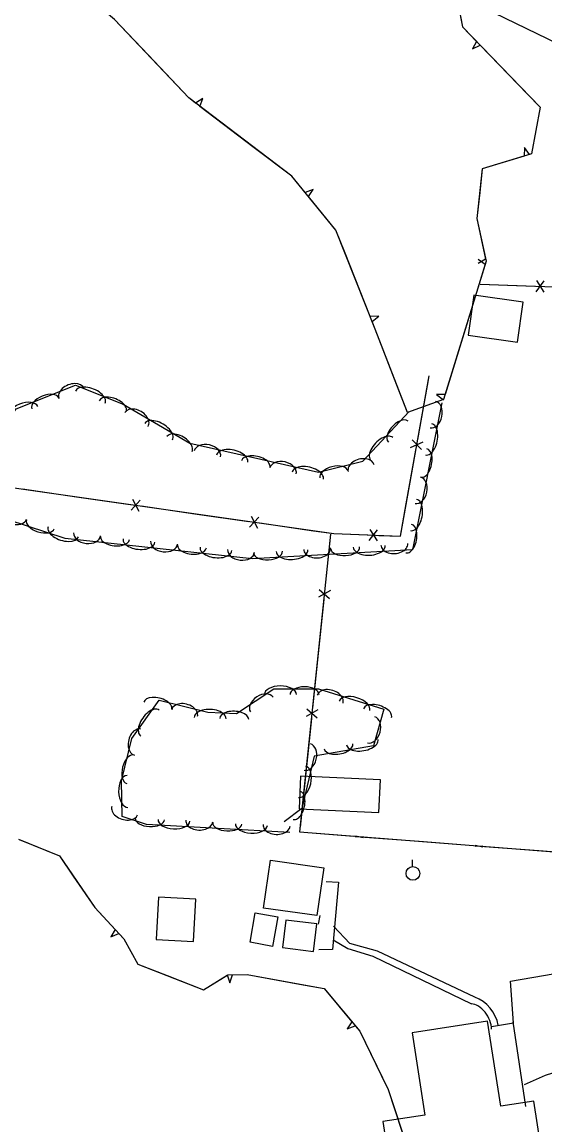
# Model space of a CAD drawing. Extents: x 978516 to 993312, y 1836504 to 1846212.
# Drawn here: x 979813.8 to 980005.6, y 1837596 to 1838000.1 of the extents above; entities that cross this region are included whole.
import ezdxf

# ---------------------------------------------------------------- set-up
doc = ezdxf.new("R2010")
doc.units = 0
for name, color, linetype in [('S_BUILDING', 7, 'Continuous'), ('S_DROP_INLET', 7, 'Continuous'), ('S_FENCE', 7, 'Continuous'), ('S_PARKING', 7, 'Continuous'), ('S_SIDEWALK', 7, 'Continuous'), ('S_TREE', 7, 'Continuous'), ('S_UTILITY_POLE', 7, 'Continuous')]:
    doc.layers.add(name, color=color, linetype=linetype)

msp = doc.modelspace()

# ---------------------------------------------------------------- linework, layer by layer
at = {"layer": 'S_BUILDING'}
for points in [[(979977.48, 1837885.34), (979995.58, 1837882.82), (979997.62, 1837897.44), (979979.51, 1837899.96)], [(979945.27, 1837722.4), (979916.02, 1837723.81), (979915.45, 1837711.85), (979944.7, 1837710.44)], [(979904.97, 1837692.99), (979924.51, 1837690.18), (979921.99, 1837672.69), (979902.45, 1837675.49)], [(979877.62, 1837678.76), (979863.87, 1837679.51), (979863.02, 1837663.95), (979876.77, 1837663.2)], [(979897.46, 1837662.93), (979899.4, 1837673.74), (979907.65, 1837672.26), (979905.71, 1837661.45)], [(979922.01, 1837669.67), (979910.62, 1837671.04), (979909.41, 1837661), (979920.79, 1837659.62)], [(979952.81, 1837554.42), (980008.01, 1837562.93), (980001.56, 1837604.71), (979989.4, 1837602.84), (979984.59, 1837634), (979956.94, 1837629.73), (979961.58, 1837599.64), (979946.2, 1837597.27)]]:
    msp.add_lwpolyline(points, close=True, dxfattribs=at)
at = {"layer": 'S_DROP_INLET'}
msp.add_lwpolyline([(980219.79, 1837931.52), (980208.17, 1837926.5), (980184.54, 1837925.6), (980166.92, 1837923.31), (980148.16, 1837930.44), (980118.24, 1837939.98), (980089.67, 1837952.82), (980059.1, 1837966.89), (980018.45, 1837988.2), (979971.54, 1838010.97), (979943.84, 1838038.88), (979881.83, 1838169.32)], dxfattribs=at)
at = {"layer": 'S_FENCE'}
for p, q in [((980002.39, 1837901.23), (980005.4, 1837905.22)), ((980002.53, 1837905.33), (980005.25, 1837901.13)), ((979956.38, 1837844.15), (979960.91, 1837846.25)), ((979960.41, 1837843.43), (979956.88, 1837846.97)), ((979853.81, 1837821.24), (979857.23, 1837824.89)), ((979854.39, 1837825.29), (979856.65, 1837820.83)), ((979897.33, 1837815.02), (979900.74, 1837818.67)), ((979897.91, 1837819.07), (979900.17, 1837814.61)), ((979941.19, 1837810.11), (979944.22, 1837814.09)), ((979941.35, 1837814.2), (979944.06, 1837810)), ((979926.94, 1837791.76), (979922.57, 1837789.34)), ((979922.87, 1837792.19), (979926.64, 1837788.91)), ((979922.37, 1837748.05), (979918, 1837745.63)), ((979918.3, 1837748.48), (979922.07, 1837745.21)), ((979936.11, 1837701.56), (979939.03, 1837701.71)), ((979936.17, 1837701.94), (979938.97, 1837701.34)), ((979979.98, 1837698.15), (979982.9, 1837698.3)), ((979980.04, 1837698.52), (979982.84, 1837697.92))]:
    msp.add_line(p, q, dxfattribs=at)
for points in [[(979981.9, 1837904.01), (980049.59, 1837901.61), (980166.32, 1837895.64), (980229.15, 1837892.46), (980217.98, 1837996.44), (980207.28, 1838081.05), (980032.92, 1838088.26)], [(979981.9, 1837904.01), (980001.89, 1837903.3)], [(979790.24, 1837832.39), (979928.25, 1837812.67), (979952.68, 1837811.71), (979963.14, 1837870.46)], [(979962.5, 1837866.86), (979963.14, 1837870.46)], [(979958.99, 1837847.17), (979962.5, 1837866.86)], [(979954.78, 1837823.54), (979958.29, 1837843.23)], [(979813.98, 1837829), (979833.76, 1837826.17)], [(979833.76, 1837826.17), (979853.54, 1837823.34)], [(979857.5, 1837822.78), (979877.28, 1837819.95)], [(979877.28, 1837819.95), (979897.06, 1837817.13)], [(979944.7, 1837812.02), (979952.68, 1837811.71), (979954.78, 1837823.54)], [(979901.02, 1837816.56), (979920.8, 1837813.73)], [(979927.04, 1837812.4), (979915.63, 1837703.35)], [(979920.8, 1837813.73), (979928.25, 1837812.67), (979940.7, 1837812.18)], [(979927.04, 1837812.4), (979924.96, 1837792.53)], [(979924.55, 1837788.56), (979922.47, 1837768.7)], [(979922.47, 1837768.7), (979920.39, 1837748.83)], [(979919.98, 1837744.86), (979917.9, 1837724.99)], [(979917.9, 1837724.99), (979915.82, 1837705.13)], [(979915.63, 1837703.35), (979935.57, 1837701.79)], [(979915.63, 1837703.35), (980068.17, 1837691.47), (980231.56, 1837679.27), (980266.08, 1837676.4)], [(979939.56, 1837701.48), (979959.5, 1837699.93)], [(979959.5, 1837699.93), (979979.44, 1837698.38)], [(979983.43, 1837698.07), (980003.37, 1837696.52)], [(980003.37, 1837696.52), (980023.31, 1837694.96)]]:
    msp.add_lwpolyline(points, dxfattribs=at)
at = {"layer": 'S_PARKING'}
for points in [[(979986.04, 1837632.09), (979994.1, 1837633.4), (979992.98, 1837648.7), (980029.31, 1837654.92), (980057.27, 1837642.94), (980110.33, 1837657.31)], [(980087.62, 1837641.15), (980048.32, 1837627.64), (980005.7, 1837614.09), (979997.99, 1837610.7)], [(979998.57, 1837602.78), (979994, 1837633.81)]]:
    msp.add_lwpolyline(points, dxfattribs=at)
at = {"layer": 'S_SIDEWALK'}
for points in [[(979925.43, 1837685.16), (979929.96, 1837684.95), (979927.76, 1837660.32), (979922.7, 1837660.18)], [(979922.54, 1837669.52), (979923.15, 1837672.8)], [(979979.91, 1837642.86), (979944.22, 1837659.63), (979934.02, 1837662.53), (979928.1, 1837668.84)], [(979927.98, 1837663.83), (979933.29, 1837660.64), (979942.49, 1837657.81), (979978.65, 1837640.38)]]:
    msp.add_lwpolyline(points, dxfattribs=at)
for centre, major_axis, ratio, start_param, end_param in [((979975.16, 1837630.21), (-9.3, 9.92), 0.992598, 4.134914, 5.168101), ((979980.55, 1837633.63), (-3.75, 6.33), 0.633685, 3.971431, 5.88487)]:
    msp.add_ellipse(centre, major_axis=major_axis, ratio=ratio, start_param=start_param, end_param=end_param, dxfattribs=at)
at = {"layer": 'S_TREE'}
for p, q in [((979980.53, 1837992.99), (979979.03, 1837990.23)), ((979979.03, 1837990.23), (979981.9, 1837991.58)), ((979880.14, 1837972.1), (979877.52, 1837970.32)), ((979879.08, 1837969.14), (979880.14, 1837972.1)), ((979998.15, 1837954.11), (979998.06, 1837950.96)), ((979999.93, 1837951.52), (979998.15, 1837954.11)), ((979920.62, 1837938.73), (979917.66, 1837937.62)), ((979918.9, 1837936.1), (979920.62, 1837938.73)), ((979981.14, 1837913.18), (979983.7, 1837911.33)), ((979983.89, 1837913.21), (979981.16, 1837911.66)), ((979944.75, 1837892.37), (979941.58, 1837892.2)), ((979942.31, 1837890.38), (979944.75, 1837892.37)), ((979968.99, 1837863.6), (979965.85, 1837863.58)), ((979965.85, 1837863.58), (979968.42, 1837861.72)), ((979847.97, 1837667.63), (979846.42, 1837664.89)), ((979846.42, 1837664.89), (979849.29, 1837666.19)), ((979889.06, 1837651.02), (979890.07, 1837648.04)), ((979890.07, 1837648.04), (979891.03, 1837651.06)), ((979934.76, 1837633.83), (979933.07, 1837631.18)), ((979933.07, 1837631.18), (979936.01, 1837632.32))]:
    msp.add_line(p, q, dxfattribs=at)
for points in [[(979967.7, 1838038.2), (979975.36, 1837998.34), (980003.84, 1837968.9), (980000.66, 1837951.74), (979982.66, 1837946.3), (979980.67, 1837928.05), (979984.05, 1837912.48), (979968.42, 1837861.74), (979955.24, 1837856.98), (979943.42, 1837887.6), (979928.93, 1837923.87), (979912.75, 1837943.61), (979874.99, 1837972.24), (979847.79, 1838001.04)], [(979972.24, 1838014.58), (979975.36, 1837998.34), (979980.53, 1837992.99)], [(979860.1, 1837988), (979847.79, 1838001.04), (979842.43, 1838005.46)], [(979981.9, 1837991.58), (979999.22, 1837973.67)], [(979877.52, 1837970.32), (979874.99, 1837972.24), (979860.1, 1837988)], [(979999.22, 1837973.67), (980003.84, 1837968.9), (980000.66, 1837951.74), (979999.93, 1837951.52)], [(979899, 1837954.03), (979879.08, 1837969.14)], [(979917.66, 1837937.62), (979912.75, 1837943.61), (979899, 1837954.03)], [(979998.06, 1837950.96), (979982.66, 1837946.3), (979981.71, 1837937.57)], [(979981.71, 1837937.57), (979980.67, 1837928.05), (979983.89, 1837913.21)], [(979932.32, 1837915.37), (979928.93, 1837923.87), (979918.9, 1837936.1)], [(979941.58, 1837892.2), (979932.32, 1837915.37)], [(979983.7, 1837911.33), (979976.35, 1837887.47)], [(979951.34, 1837867.08), (979943.42, 1837887.6), (979942.31, 1837890.38)], [(979976.35, 1837887.47), (979968.99, 1837863.6)], [(979967.81, 1837860.62), (979957.03, 1837806.7), (979898.3, 1837803.47), (979829.66, 1837810.9), (979794.77, 1837822.19), (979787.56, 1837828.14), (979797.65, 1837837.76), (979811.66, 1837858.34), (979833.43, 1837867.09), (979850.93, 1837860.09), (979875.34, 1837845.73), (979922.61, 1837835.11), (979938.8, 1837839.19), (979955.86, 1837857.38)], [(979968.41, 1837861.73), (979955.24, 1837856.98), (979951.34, 1837867.08)], [(979912.01, 1837703.19), (979859.51, 1837706.12), (979850.62, 1837709.03), (979850.28, 1837722.09), (979854.12, 1837737.55), (979864.09, 1837751.65), (979881.97, 1837747.21), (979892.49, 1837746.79), (979906.25, 1837755.77), (979922.56, 1837755.77), (979946.5, 1837748.39), (979942.7, 1837734.85), (979920.97, 1837731.09), (979916.49, 1837712), (979909.98, 1837707.1)], [(979812.56, 1837700.72), (979827.58, 1837694.59), (979840.51, 1837675.7), (979851.18, 1837664.15), (979856.27, 1837654.97), (979880.44, 1837645.48), (979889.32, 1837651.02), (979896.45, 1837651.18), (979924.61, 1837645.97), (979937.68, 1837630.33), (979948.14, 1837608.96), (979955.75, 1837585.96)], [(979812.76, 1837700.64), (979827.58, 1837694.59), (979832.64, 1837687.19)], [(979832.64, 1837687.19), (979840.51, 1837675.7), (979847.97, 1837667.63)], [(979849.29, 1837666.19), (979851.18, 1837664.15), (979856.27, 1837654.97), (979867.08, 1837650.73)], [(979867.08, 1837650.73), (979880.44, 1837645.48), (979889.11, 1837650.89)], [(979891.03, 1837651.06), (979896.45, 1837651.18), (979915.63, 1837647.63)], [(979915.63, 1837647.63), (979924.61, 1837645.97), (979934.76, 1837633.83)], [(979936.01, 1837632.32), (979937.68, 1837630.33), (979947.52, 1837610.21)], [(979947.52, 1837610.21), (979948.14, 1837608.96), (979955.56, 1837586.55)]]:
    msp.add_lwpolyline(points, dxfattribs=at)
for centre, major_axis, ratio, start_param, end_param in [((979832, 1837863.96), (-4.6, -1.83), 0.685073, 3.146977, 6.28857), ((979838.91, 1837862.63), (-5.45, 2.18), 0.546801, 3.141283, 6.282876), ((979814.15, 1837857.06), (-5.44, -2.18), 0.549893, 3.144881, 6.286473), ((979822.36, 1837860.36), (-4.95, -1.98), 0.540516, 3.144778, 6.28637), ((979847.14, 1837859.33), (-4.96, 1.99), 0.537477, 3.141292, 6.282885), ((979964.52, 1837856.27), (0.95, 4.84), 0.688592, 3.136601, 6.278193), ((979855.83, 1837854.46), (-4.27, 2.51), 0.681124, 3.141716, 6.283309), ((979863.94, 1837849.99), (-5.06, 2.97), 0.54672, 3.141668, 6.283261), ((979951.82, 1837849.98), (-3.63, -3.86), 0.545777, 3.144159, 6.285752), ((979962.96, 1837847.18), (1.14, 5.73), 0.552717, 3.138559, 6.280152), ((979871.58, 1837845.5), (-4.61, 2.71), 0.537396, 3.141666, 6.283259), ((979945.81, 1837843.57), (-3.98, -4.23), 0.555246, 3.144243, 6.285836), ((979881.83, 1837841.85), (-4.83, 1.09), 0.681582, 3.143382, 6.284974), ((979890.92, 1837840.07), (-5.72, 1.29), 0.547087, 3.14269, 6.284283), ((979899.57, 1837838.13), (-5.22, 1.18), 0.537758, 3.142656, 6.284249), ((979938.25, 1837836.6), (-4.79, -1.17), 0.686954, 3.152319, 6.293912), ((979961.24, 1837838.54), (1.03, 5.22), 0.543292, 3.138654, 6.280247), ((979909.57, 1837835.61), (-4.83, 1.09), 0.681582, 3.143382, 6.284974), ((979918.66, 1837833.84), (-5.72, 1.29), 0.547087, 3.14269, 6.284283), ((979928.24, 1837834.35), (-5.16, -1.28), 0.542013, 3.147921, 6.289513), ((979958.97, 1837828.54), (0.95, 4.84), 0.688592, 3.136601, 6.278193), ((979957.42, 1837819.46), (1.14, 5.73), 0.552717, 3.138559, 6.280152), ((979810.81, 1837819.49), (4.72, -1.52), 0.681346, 3.140451, 6.282043), ((979820.53, 1837816.07), (5.09, -1.64), 0.537572, 3.140914, 6.282506), ((979955.69, 1837810.81), (1.03, 5.22), 0.543292, 3.138654, 6.280247), ((979828.97, 1837813.34), (5.58, -1.81), 0.546898, 3.140892, 6.282485), ((979837.7, 1837812.41), (4.92, -0.55), 0.682467, 3.147148, 6.28874), ((979847.91, 1837811.05), (5.31, -0.58), 0.53846, 3.14489, 6.286483), ((979856.71, 1837810.09), (5.83, -0.64), 0.547802, 3.144996, 6.286589), ((979865.94, 1837809.36), (4.92, -0.55), 0.682467, 3.147148, 6.28874), ((979876.14, 1837807.99), (5.31, -0.58), 0.53846, 3.14489, 6.286483), ((979884.95, 1837807.04), (5.83, -0.64), 0.547802, 3.144996, 6.286589), ((979932.35, 1837807.46), (5.32, 0.28), 0.539993, 3.146966, 6.288558), ((979941.18, 1837807.95), (5.84, 0.3), 0.549361, 3.147139, 6.288732), ((979950.38, 1837808.71), (4.94, 0.24), 0.6844, 3.150668, 6.292261), ((979894.18, 1837806.3), (4.92, -0.55), 0.682467, 3.147148, 6.28874), ((979904.05, 1837805.9), (5.32, 0.28), 0.539993, 3.146966, 6.288558), ((979912.88, 1837806.39), (5.84, 0.3), 0.549361, 3.147139, 6.288732), ((979922.08, 1837807.15), (4.94, 0.24), 0.6844, 3.150668, 6.292261), ((979908.61, 1837753.69), (-5.87, 0.01), 0.539329, 3.145331, 6.286923), ((979917.47, 1837753.69), (-5.34, 0.01), 0.530132, 3.145217, 6.286809), ((979926.85, 1837752), (-4.73, 1.48), 0.671866, 3.14711, 6.288703), ((979863.66, 1837749.61), (-5.11, 1.34), 0.535398, 3.164857, 6.30645), ((979901.76, 1837750.03), (-4.16, -2.69), 0.677904, 3.148447, 6.290039), ((979935.77, 1837749.52), (-5.6, 1.74), 0.539292, 3.145019, 6.286611), ((979860.74, 1837743.26), (-3.39, -4.74), 0.551507, 3.149964, 6.291557), ((979873.49, 1837746.91), (-4.72, 1.31), 0.678297, 3.18056, 6.322153), ((979882.86, 1837745.09), (-5.83, 0.28), 0.541484, 3.156789, 6.298382), ((979891.68, 1837744.75), (-5.32, 0.25), 0.532255, 3.156323, 6.297916), ((979944.25, 1837746.91), (-5.11, 1.58), 0.530096, 3.144914, 6.286507), ((979941.89, 1837740.79), (1.34, 4.77), 0.685591, 3.140281, 6.281873), ((979856.26, 1837736.26), (-1.2, -4.8), 0.686055, 3.142876, 6.284469), ((979918.45, 1837730.78), (1.13, 4.82), 0.686616, 3.140139, 6.281731), ((979929.9, 1837734.75), (5.27, 0.91), 0.530786, 3.141754, 6.283347), ((979938.64, 1837736.26), (5.78, 1), 0.539995, 3.141759, 6.283352), ((979853.52, 1837726.34), (-1.29, -5.18), 0.541287, 3.142351, 6.283943), ((979916.59, 1837721.73), (1.34, 5.7), 0.551128, 3.140707, 6.282299), ((979852.5, 1837718.19), (0.15, -5.87), 0.549765, 3.141856, 6.283448), ((979914.57, 1837713.11), (1.22, 5.19), 0.541729, 3.140734, 6.282327), ((979851.52, 1837711.19), (4.72, -1.5), 0.672597, 3.129298, 6.270891), ((979860.73, 1837708.14), (5.34, -0.28), 0.530057, 3.136918, 6.27851), ((979869.58, 1837707.64), (5.86, -0.31), 0.539252, 3.136771, 6.278363), ((979878.84, 1837707.38), (4.95, -0.25), 0.67181, 3.133827, 6.27542), ((979889.11, 1837706.55), (5.34, -0.28), 0.530057, 3.136918, 6.27851), ((979897.96, 1837706.06), (5.86, -0.31), 0.539252, 3.136771, 6.278363), ((979907.21, 1837705.8), (4.95, -0.25), 0.67181, 3.133827, 6.27542)]:
    msp.add_ellipse(centre, major_axis=major_axis, ratio=ratio, start_param=start_param, end_param=end_param, dxfattribs=at)
at = {"layer": 'S_UTILITY_POLE'}
msp.add_line((979957.04, 1837690.68), (979957.04, 1837693.16), dxfattribs=at)
msp.add_circle((979957.19, 1837688.16), 2.5, dxfattribs=at)

doc.saveas('drawing.dxf')
